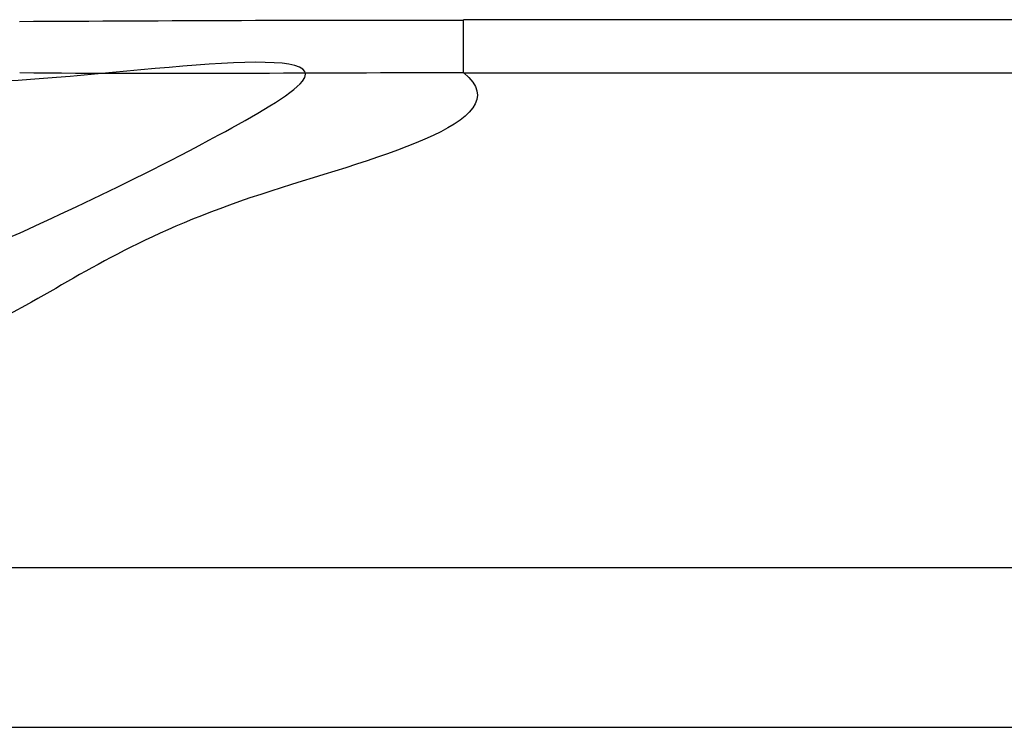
# Paper-space layout 'Sheet' of a CAD drawing. Header units: inches. Extents: x 0.2 to 10.8, y 0.2 to 8.3.
# Tile 451 of 545: x 9.4642 to 9.537, y 4.7152 to 4.7675. Entities that reach past the tile are written whole.
import ezdxf

# ---------------------------------------------------------------- set-up
doc = ezdxf.new("R2010")
doc.units = ezdxf.units.IN
doc.header["$MEASUREMENT"] = 0
doc.layers.get('0').update_dxf_attribs({"lineweight": 5})

psp = doc.layouts.new('Sheet')

# ---------------------------------------------------------------- linework, layer by layer
at = {"color": 0, "linetype": 'ByBlock', "lineweight": -3}
for p, q in [((9.729811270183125, 4.767512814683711), (9.497022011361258, 4.767512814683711)), ((9.497022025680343, 4.763585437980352), (9.497022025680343, 4.767512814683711)), ((9.497024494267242, 4.763585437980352), (9.729808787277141, 4.763585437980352)), ((9.778723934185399, 4.727001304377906), (9.448109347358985, 4.727001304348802)), ((9.448109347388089, 4.715219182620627), (9.778723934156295, 4.715219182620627))]:
    psp.add_line(p, q, dxfattribs=at)
for points in [[(9.464185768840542, 4.767389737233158), (9.475131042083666, 4.767444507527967), (9.486076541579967, 4.767515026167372), (9.49702188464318, 4.767476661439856)], [(9.497024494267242, 4.763585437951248), (9.486088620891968, 4.763593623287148), (9.47515198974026, 4.763458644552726), (9.464216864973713, 4.763586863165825)]]:
    psp.add_open_spline(points, degree=3, dxfattribs=at)
for points, knots in [([(9.418848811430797, 4.729736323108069), (9.425530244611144, 4.733010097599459), (9.438739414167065, 4.739414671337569), (9.459446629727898, 4.749812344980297), (9.473028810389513, 4.755595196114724), (9.49329784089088, 4.767059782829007), (9.469471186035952, 4.763013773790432), (9.461652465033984, 4.762941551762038)], [0, 0, 0, 0, 0.22863256, 0.4572292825, 0.6844205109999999, 0.7597310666, 1, 1, 1, 1]), ([(9.497032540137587, 4.763585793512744), (9.50155419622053, 4.759903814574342), (9.476981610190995, 4.754196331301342), (9.461696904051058, 4.743794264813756), (9.441593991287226, 4.735505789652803), (9.43007887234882, 4.730055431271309)], [0, 0, 0, 0, 0.2334194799, 0.4900262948, 1, 1, 1, 1])]:
    psp.add_open_spline(points, degree=3, knots=knots, dxfattribs=at)

doc.saveas('drawing.dxf')
